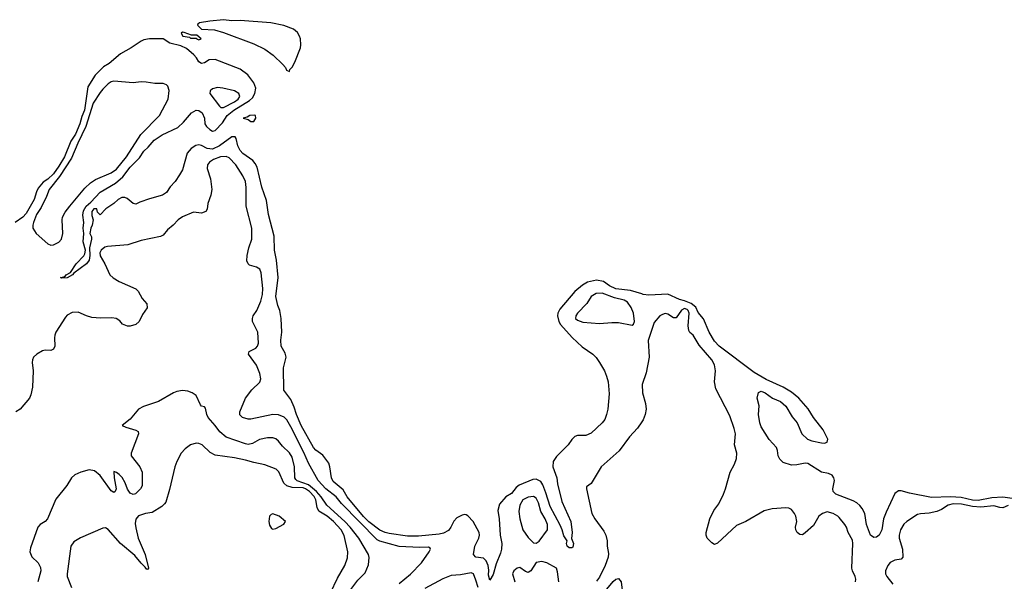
# Model space of a CAD drawing. Header units: inches. Extents: x 1473912 to 1647258, y 640388 to 773423.
# Tile 309 of 420: x 1525464 to 1532642, y 755715 to 759809. Entities that reach past the tile are written whole.
import ezdxf

# ---------------------------------------------------------------- set-up
doc = ezdxf.new("R2010")
doc.units = ezdxf.units.IN
doc.header["$MEASUREMENT"] = 0
doc.layers.add('B5725', color=7, linetype='Continuous')
doc.layers.add('B5735', color=7, linetype='Continuous')

msp = doc.modelspace()

# ---------------------------------------------------------------- linework, layer by layer
at = {"layer": 'B5725', "color": 5}
for points, elevation in [([(1526950, 759809.1), (1526850, 759799.3), (1526774, 759786), (1526763, 759777), (1526760.7, 759770), (1526764.7, 759764.7), (1526790, 759741), (1526885.1, 759734.9), (1526950, 759716.5), (1527170, 759633.1), (1527250, 759593.1), (1527312.7, 759550), (1527382.7, 759482.8), (1527401.3, 759461.3), (1527410, 759441), (1527430, 759431.3), (1527434.1, 759445.9), (1527450, 759463), (1527470, 759499.3), (1527510, 759604.9), (1527513.2, 759626.8), (1527511.2, 759670), (1527504.8, 759690), (1527490, 759715.3), (1527460.1, 759740.1), (1527390, 759766), (1527294.9, 759785.1), (1527070, 759802.5), (1527010, 759801.8)], 660), ([(1526650, 759718), (1526642, 759710), (1526654, 759690), (1526702, 759682), (1526710, 759674), (1526754, 759674), (1526754, 759670), (1526770, 759662), (1526786, 759670), (1526755.3, 759695.3), (1526716.4, 759696.4), (1526663.6, 759716.4)], 660), ([(1526150, 759361.6), (1526130, 759355.7), (1526110, 759342.4), (1526070, 759303.6), (1526050, 759277.4), (1525999.7, 759200.3), (1525945.9, 759030), (1525888.4, 758910), (1525841.4, 758798.6), (1525755, 758665), (1525678.5, 758570), (1525660.2, 758519.8), (1525619.7, 758440.3), (1525587, 758390), (1525563.7, 758330), (1525558.9, 758310), (1525560.7, 758290), (1525583.6, 758250), (1525670, 758174.2), (1525690, 758166.2), (1525710, 758167.2), (1525750, 758186.8), (1525769.8, 758210), (1525777.3, 758250), (1525772.4, 758350), (1525776.1, 758370), (1525794.6, 758405.4), (1525828.4, 758450), (1525938.4, 758581.6), (1525981, 758619), (1526017.1, 758642.9), (1526130, 758693.4), (1526170, 758719.8), (1526241.7, 758810), (1526347.6, 758972.4), (1526483.5, 759110), (1526547.1, 759230), (1526552.8, 759292.8), (1526543.6, 759323.6), (1526534.1, 759334.1), (1526510, 759343.6), (1526450, 759345.1), (1526386.4, 759353.6), (1526350, 759355.1), (1526290, 759348.3)], 680), ([(1526905.9, 759314.1), (1526870, 759305.1), (1526852.9, 759290), (1526849.1, 759270), (1526919.6, 759179.6), (1526930, 759169.4), (1526950, 759168.8), (1527030, 759209.1), (1527057.8, 759230), (1527068.6, 759250), (1527061.5, 759270), (1527030, 759289.9), (1526946, 759310)], 680), ([(1527173.3, 759113.3), (1527142, 759110), (1527122, 759098), (1527094, 759090), (1527130, 759081), (1527150, 759066.8), (1527170, 759066), (1527185.2, 759090), (1527182, 759110)], 660), ([(1529710, 757814.8), (1529667.2, 757812.8), (1529631, 757790), (1529598.8, 757741.2), (1529530.2, 757670), (1529517.6, 757650), (1529516.9, 757630), (1529530, 757617.8), (1529570, 757604.4), (1529690, 757593.7), (1529781.6, 757601.6), (1529830, 757600.7), (1529930, 757582), (1529939.3, 757590), (1529944.7, 757610), (1529937.4, 757670), (1529921.5, 757710), (1529895.2, 757750), (1529870, 757765.6), (1529800.3, 757780.3)], 680), ([(1529210, 756332.4), (1529170, 756328.4), (1529132.1, 756307.9), (1529108.9, 756270), (1529103.5, 756223.5), (1529111.1, 756171.1), (1529132.7, 756090), (1529170, 756033.7), (1529210, 755996.4), (1529230, 755992.4), (1529250, 756006.4), (1529310.9, 756089.1), (1529310.9, 756130), (1529294.5, 756170), (1529262.6, 756222.6), (1529246.1, 756286.1), (1529230, 756321)], 680), ([(1527310, 756207), (1527297.5, 756202.5), (1527285.5, 756190), (1527280.7, 756150), (1527284.9, 756124.9), (1527300.7, 756100.7), (1527310, 756096), (1527330, 756101), (1527389.3, 756130.7), (1527401.2, 756150), (1527355.1, 756190)], 760), ([(1529870, 755062), (1529850, 755073.5), (1529805.3, 755150), (1529785.9, 755230), (1529773.1, 755333.1), (1529737.5, 755450), (1529717, 755570), (1529729.7, 755630), (1529743.3, 755656.7), (1529790, 755713.7), (1529810, 755731.1), (1529830, 755734.7), (1529848.3, 755710), (1529855.1, 755650), (1529892.3, 755567.7), (1529890.4, 755549.6), (1529870, 755542.4), (1529851.3, 755528.7), (1529843.5, 755510), (1529853.1, 755450), (1529851, 755351), (1529861.7, 755150), (1529875.3, 755090)], 680)]:
    msp.add_lwpolyline(points, close=True, dxfattribs=dict(at, elevation=elevation))
for points, elevation in [([(1530000, 757809.9), (1529915.9, 757835.9), (1529810, 757846.2), (1529763.5, 757870), (1529720.4, 757900.3), (1529670, 757909.2), (1529604.2, 757895.8), (1529566.1, 757873.9), (1529511.4, 757828.6), (1529401.6, 757698.4), (1529387.9, 757670), (1529384.8, 757650), (1529394.3, 757610), (1529407.3, 757587.3), (1529491.4, 757491.4), (1529563.4, 757423.4), (1529642.8, 757370), (1529666.2, 757346.2), (1529690.7, 757310), (1529726.8, 757250), (1529742, 757210), (1529752.7, 757170), (1529761.4, 757081.4), (1529750.8, 756970), (1529742.8, 756930), (1529730, 756895.3), (1529710.8, 756870), (1529630, 756794), (1529590, 756779), (1529530, 756779), (1529510, 756769.3), (1529490, 756749.3), (1529462.4, 756710), (1529376.3, 756623.7), (1529352.9, 756587.1), (1529351.4, 756550), (1529378.7, 756470), (1529385.2, 756425.2), (1529416.3, 756296.3), (1529481.3, 756150), (1529490.2, 756069.8), (1529487.1, 756027.1), (1529500.7, 755990), (1529495.5, 755964.5), (1529490, 755959), (1529470, 755958), (1529456, 755970), (1529449.6, 755990), (1529454, 756010), (1529430, 756046), (1529418.5, 756090), (1529403.7, 756123.7), (1529330, 756259.7), (1529300.3, 756360.3), (1529278.3, 756418.3), (1529262.4, 756442.4), (1529230, 756459.5), (1529203.5, 756456.5), (1529104.2, 756415.9), (1529082.3, 756397.6), (1529050, 756353.8), (1529008.8, 756330), (1528962.7, 756277.3), (1528949.3, 756230), (1528958.3, 756170), (1528966.7, 756050), (1528978.2, 755990), (1528977.1, 755950), (1528970, 755920.5), (1528937.1, 755842.9), (1528916.4, 755763.6), (1528890, 755724), (1528880.8, 755760.8), (1528883.6, 755796.4), (1528880.2, 755830), (1528864.6, 755864.6), (1528844.2, 755884.2), (1528789.2, 755890), (1528772.3, 755910), (1528782.4, 755970), (1528812.1, 756030), (1528815.5, 756050), (1528812.5, 756070), (1528770.8, 756150.8), (1528730, 756192.2), (1528718.4, 756198.4), (1528710, 756201.8), (1528690, 756198), (1528650, 756176.4), (1528627.8, 756152.2), (1528607.8, 756110), (1528590, 756085), (1528553.5, 756066.5), (1528521.2, 756058.8), (1528370, 756044.4), (1528290, 756044.4), (1528157, 756063), (1528127.8, 756070), (1528090, 756087.5), (1528010, 756149.4), (1527970, 756188.4), (1527850.8, 756330), (1527821.2, 756381.2), (1527750, 756442), (1527736.4, 756470), (1527725.3, 756550), (1527717.2, 756577.2), (1527674.5, 756634.5), (1527623.5, 756670), (1527606.4, 756690), (1527516.8, 756850), (1527480.9, 756930), (1527464.8, 756984.7), (1527441, 757041), (1527388.4, 757108.4), (1527388.2, 757271.8), (1527407, 757350), (1527398.3, 757378.3), (1527369.8, 757430), (1527366.6, 757473.4), (1527374.5, 757530), (1527369.5, 757630), (1527359.5, 757690), (1527345.5, 757725.5), (1527332, 757790), (1527348.2, 757930), (1527336.6, 758056.6), (1527320.4, 758130), (1527319.8, 758230), (1527276.8, 758390), (1527262.7, 758490), (1527230, 758589.4), (1527194.4, 758734.4), (1527181.3, 758761.3), (1527162.6, 758782.6), (1527090, 758834.6), (1527070, 758856.4), (1527053.3, 758890), (1527042.5, 758942.5), (1527034.8, 758954.8), (1527010, 758954.4), (1526919.8, 758890), (1526870, 758865.9), (1526829.5, 758869.5), (1526790, 758892.1), (1526770, 758898), (1526747.5, 758892.5), (1526714.4, 758870), (1526685.1, 758834.9), (1526650, 758715.1), (1526630, 758678), (1526597.6, 758630), (1526560.7, 758590), (1526534.8, 758550), (1526504.7, 758530), (1526410, 758503.7), (1526340.5, 758479.5), (1526310, 758464), (1526290, 758469), (1526246.3, 758506.3), (1526230, 758513.2), (1526207.5, 758512.5), (1526181.1, 758498.9), (1526150, 758469), (1526092, 758430), (1526050, 758386), (1526030, 758406), (1526026, 758430), (1526004.7, 758430), (1525988.9, 758410), (1525990, 758382), (1526000.5, 758350), (1525993.4, 758310), (1525983.7, 758290), (1525974.9, 758250), (1525986.4, 758226.4), (1525988, 758210), (1525973.4, 758146.6), (1525974.8, 758090), (1525970, 758056.9), (1525950, 758029.6), (1525858, 757962), (1525850, 757948.4), (1525810, 757928.4), (1525770, 757925.2), (1525762, 757930), (1525785.2, 757934.8), (1525798, 757942), (1525802, 757950), (1525835.1, 757964.9), (1525875.8, 758030), (1525932.2, 758087.8), (1525938.1, 758101.8), (1525943.5, 758130), (1525926.9, 758190), (1525932.7, 758250), (1525925.6, 758290), (1525932.6, 758330), (1525924.4, 758384.4), (1525930, 758415.8), (1525948.5, 758450), (1525981.4, 758478.6), (1526050, 758551.5), (1526162.4, 758617.6), (1526216.4, 758663.6), (1526270, 758732.9), (1526338, 758802), (1526369.9, 758850), (1526401.1, 758878.9), (1526443.4, 758930), (1526503.5, 758970), (1526617.5, 759022.5), (1526658.8, 759061.2), (1526715.6, 759130), (1526750, 759150.2), (1526770, 759146.7), (1526793.1, 759130), (1526810, 759091), (1526812.7, 759050), (1526825.3, 759030), (1526850, 759007.4), (1526870, 758996.9), (1526890, 759000.3), (1526942.2, 759057.8), (1526975.5, 759110), (1527023.8, 759150), (1527140.4, 759219.6), (1527159.9, 759240.1), (1527177.2, 759270), (1527184.4, 759310), (1527169.7, 759350), (1527127.3, 759407.2), (1527070, 759449.6), (1526890, 759518.4), (1526844.1, 759515.9), (1526810, 759494), (1526789.3, 759489.3), (1526770, 759502), (1526754, 759530), (1526733.1, 759553.1), (1526679.3, 759599.3), (1526639.3, 759619.3), (1526557.5, 759637.5), (1526510, 759668.7), (1526409.4, 759669.4), (1526370, 759662), (1526348.4, 759651.6), (1526276.1, 759603.9), (1526199, 759561), (1526115.5, 759490), (1526074.6, 759465.4), (1526014.6, 759405.4), (1525961.2, 759318.8), (1525935.7, 759150), (1525916.9, 759103.1), (1525902.6, 759050), (1525870, 758975.3), (1525837.1, 758922.9), (1525790.4, 758810), (1525750, 758741.6), (1525710, 758686.4), (1525670, 758647.7), (1525636, 758624), (1525599.2, 758580.8), (1525586.3, 758553.7), (1525570, 758497.4), (1525510, 758395.8), (1525486.9, 758370), (1525430.1, 758329.9)], 660), ([(1528230, 755699), (1528312.4, 755767.6), (1528393.2, 755850), (1528448, 755930), (1528458.7, 755950), (1528456.2, 755956.2), (1528443.6, 755963.6), (1528378.2, 755961.8), (1528230, 755968.7), (1528090, 756006.5), (1528070, 756017.4), (1527810, 756281.3), (1527770.4, 756330.5), (1527694.6, 756390), (1527640.1, 756450), (1527570, 756576.5), (1527534.8, 756654.8), (1527440.2, 756840.2), (1527410.8, 756890.8), (1527391.3, 756911.2), (1527350, 756928.4), (1527310, 756931.9), (1527150, 756897), (1527130, 756896.2), (1527088, 756910), (1527068.3, 756928.3), (1527069, 756950), (1527109, 757050), (1527156.2, 757110), (1527214.1, 757165.9), (1527221.9, 757190), (1527213.7, 757230), (1527190.8, 757290.8), (1527131.2, 757370), (1527138, 757390), (1527185.2, 757414.8), (1527197.3, 757430), (1527203.9, 757450), (1527200.5, 757530), (1527162.1, 757610), (1527159.9, 757630), (1527167.1, 757650), (1527193.5, 757690), (1527223, 757757), (1527233.7, 757806.3), (1527236.9, 757850), (1527223.7, 757963.7), (1527213.5, 757990), (1527190, 758004.6), (1527140.4, 758020.4), (1527128.3, 758030), (1527119.8, 758050), (1527121.4, 758090), (1527133.4, 758146.6), (1527157.4, 758210), (1527156.2, 758290), (1527115.4, 758450), (1527113.9, 758586.1), (1527108.9, 758630), (1527091.8, 758670), (1527040.7, 758750), (1526990, 758803.1), (1526970, 758812.4), (1526928.7, 758808.7), (1526876.9, 758790), (1526847.2, 758770), (1526833.4, 758750), (1526830, 758724.7), (1526855.6, 758650), (1526865.7, 758570), (1526858, 758530), (1526835.8, 758470), (1526831.6, 758428.4), (1526820.7, 758410), (1526790, 758399.7), (1526730, 758406.3), (1526650, 758371.7), (1526618.3, 758350), (1526582.3, 758310), (1526542.1, 758277.9), (1526510, 758239.1), (1526490, 758227.7), (1526350, 758199.5), (1526251.9, 758168.1), (1526104.1, 758155.9), (1526084.2, 758150), (1526058.3, 758130), (1526048.8, 758110), (1526050, 758087.4), (1526083.8, 758030), (1526121.1, 757950), (1526146.4, 757926.4), (1526190, 757900.3), (1526310, 757848), (1526328, 757830), (1526355.8, 757775.8), (1526390, 757738), (1526392.5, 757707.5), (1526359.8, 757660.2), (1526335.5, 757610), (1526310, 757588.2), (1526270, 757575.6), (1526250, 757574.5), (1526214, 757590), (1526193.4, 757613.4), (1526168, 757630), (1526134.9, 757634.9), (1526053.4, 757633.4), (1525990, 757638.4), (1525950, 757649.6), (1525890, 757676), (1525845.5, 757674.5), (1525810, 757654), (1525798.8, 757641.2), (1525728.5, 757530), (1525719.5, 757510), (1525717.4, 757490), (1525720.3, 757430), (1525710, 757407), (1525690, 757397.6), (1525650, 757399.7), (1525630, 757394.7), (1525588.4, 757370), (1525565.3, 757350), (1525557, 757330), (1525555.3, 757310), (1525562.6, 757250), (1525558, 757130), (1525545.9, 757074.1), (1525534.9, 757050), (1525467.3, 756970), (1525434.8, 756950)], 680), ([(1527863.6, 755636.4), (1527930, 755724.2), (1527983.3, 755776.7), (1528005.6, 755834.4), (1528010.8, 755889.2), (1528007.3, 755910), (1527935.3, 756030), (1527872.4, 756110), (1527835.3, 756150), (1527703, 756270), (1527662.8, 756330), (1527626.6, 756370), (1527570, 756418.5), (1527487.8, 756447.8), (1527477.5, 756457.5), (1527470.7, 756470), (1527467.9, 756550), (1527450, 756620.3), (1527430, 756652.5), (1527380.1, 756700.1), (1527350, 756736.2), (1527330, 756752.3), (1527310, 756759.8), (1527270, 756760.2), (1527212.2, 756747.8), (1527161.5, 756718.5), (1527130, 756713.3), (1527110, 756716.6), (1526970, 756766.4), (1526923.9, 756803.9), (1526890, 756851.9), (1526836.7, 756910), (1526827, 756930), (1526817.7, 756977.7), (1526810, 756986.6), (1526790, 756991.8), (1526781.1, 757001.1), (1526749.7, 757070), (1526720.7, 757090), (1526690, 757099.8), (1526650, 757105.1), (1526610, 757099.7), (1526584.9, 757090), (1526475.2, 757024.8), (1526367.3, 756990), (1526330, 756969.5), (1526270, 756898), (1526211.3, 756850), (1526238, 756838), (1526310, 756817.6), (1526327.5, 756807.5), (1526330.7, 756790), (1526276, 756650), (1526276, 756630), (1526338.8, 756550), (1526357.3, 756510), (1526356, 756410), (1526344.7, 756390), (1526318.5, 756361.5), (1526307.7, 756352.3), (1526292.1, 756347.9), (1526270, 756357.6), (1526250, 756386.3), (1526233, 756433), (1526210.6, 756470.6), (1526190, 756493.3), (1526170, 756508.3), (1526150, 756516), (1526152, 756468), (1526166.2, 756390), (1526159, 756370), (1526150, 756362.4), (1526130, 756373.3), (1526050, 756487.1), (1526010, 756520.9), (1525970, 756527.1), (1525910, 756509.7), (1525865.5, 756490), (1525841.6, 756470), (1525807.7, 756412.2), (1525727.3, 756312.7), (1525666.7, 756170), (1525650.4, 756150), (1525612, 756128), (1525596, 756110), (1525541.9, 755958.1), (1525538.2, 755930), (1525553.2, 755893.2), (1525599.3, 755850), (1525615.3, 755815.3), (1525617, 755790), (1525596.8, 755710)], 720), ([(1530000, 756877.6), (1529968.3, 756831.7), (1529910, 756767.6), (1529832.9, 756667.1), (1529703.6, 756550), (1529630, 756429), (1529596.9, 756403.1), (1529594.8, 756390), (1529634, 756210), (1529656.1, 756170), (1529721.2, 756081.2), (1529736.5, 756050), (1529746.4, 756010), (1529747.7, 755970), (1529757.3, 755917.3), (1529754.1, 755890), (1529731.4, 755830), (1529690, 755745.4), (1529670, 755714.7)], 680), ([(1527730, 755630.3), (1527781.4, 755738.6), (1527835.2, 755830), (1527854.5, 755885.5), (1527856.2, 755930), (1527828.5, 756048.5), (1527806.6, 756090), (1527752, 756150), (1527705.7, 756190), (1527645.6, 756225.6), (1527632, 756252), (1527622, 756310), (1527610, 756332.7), (1527575.5, 756370), (1527546.6, 756390), (1527530, 756395.1), (1527450, 756399.9), (1527412, 756412), (1527390.7, 756430.7), (1527353.7, 756513.7), (1527333.5, 756533.5), (1527250, 756565.1), (1527170, 756580.5), (1527110, 756598), (1527030, 756614.7), (1526890, 756635.1), (1526852.8, 756652.8), (1526793.2, 756710), (1526770, 756719.3), (1526750, 756722), (1526710, 756709.6), (1526670, 756679.6), (1526641.6, 756650), (1526610, 756589), (1526595.8, 756550), (1526555.5, 756384.5), (1526528.1, 756291.9), (1526520.6, 756279.4), (1526500.3, 756259.7), (1526430, 756216.9), (1526382, 756210), (1526330, 756193.2), (1526310, 756168.7), (1526304.9, 756135.1), (1526310, 756104.7), (1526328.3, 756030), (1526378.2, 755910), (1526402, 755810), (1526397, 755803), (1526390, 755800.7), (1526378.9, 755818.9), (1526350, 755846), (1526302.4, 755902.4), (1526198.8, 755990), (1526110, 756093), (1526090, 756104.2), (1526070, 756102.4), (1525907.2, 756032.8), (1525858, 756002), (1525835.8, 755970), (1525809.1, 755770), (1525810.3, 755750), (1525840.8, 755670)], 740), ([(1529393.5, 755710), (1529384.8, 755784.8), (1529377.2, 755810), (1529306.6, 755850), (1529270, 755859.7), (1529230, 755852.7), (1529190, 755791.8), (1529170, 755779.7), (1529150, 755786.3), (1529110, 755814.3), (1529090, 755809.6), (1529065.3, 755790), (1529056.5, 755770), (1529072.6, 755710)], 680), ([(1528805.9, 755670), (1528790, 755722.6), (1528771.6, 755770), (1528756.3, 755776.3), (1528676.9, 755763.1), (1528610, 755757.9), (1528547.9, 755732.1), (1528417.1, 755662.9)], 680)]:
    msp.add_lwpolyline(points, dxfattribs=dict(at, elevation=elevation))
at = {"layer": 'B5735', "color": 5}
for points, elevation in [([(1532769.7, 756309.7), (1532630, 756328.9), (1532550, 756323.4), (1532450, 756303), (1532410, 756306), (1532327, 756327), (1532250, 756330.3), (1532110, 756326.3), (1531950, 756357.4), (1531890, 756374), (1531870, 756373.7), (1531844.7, 756355.3), (1531780.8, 756219.2), (1531760.3, 756170), (1531750, 756089.2), (1531730.4, 756050), (1531710, 756036), (1531690, 756033.2), (1531666.6, 756050), (1531637.3, 756130), (1531625, 756210), (1531606.1, 756246.1), (1531588.5, 756268.5), (1531566.6, 756286.6), (1531540.4, 756300.4), (1531414, 756350), (1531395.1, 756370), (1531391.6, 756390), (1531404.5, 756450), (1531399.5, 756470), (1531387.9, 756487.9), (1531360.5, 756500.5), (1531309.2, 756510), (1531210, 756573.6), (1531190, 756575.6), (1531130, 756564.5), (1531090, 756562.7), (1531030, 756581.2), (1531005.8, 756605.8), (1530992.7, 756630), (1530989.2, 756669.2), (1530982, 756690), (1530927.9, 756747.9), (1530870, 756841.2), (1530859.6, 756870), (1530849.4, 756930), (1530854.8, 756994.8), (1530840.9, 757050), (1530849.4, 757090.6), (1530870, 757101), (1530898, 757090), (1530951, 757050), (1531010, 757024.9), (1531050, 756990.7), (1531094.9, 756914.9), (1531132.4, 756870), (1531164.9, 756790), (1531207.7, 756750), (1531238.4, 756738.4), (1531310, 756723.9), (1531330, 756722.8), (1531350.8, 756729.2), (1531356, 756750), (1531320, 756820), (1531250.8, 756910), (1531211.4, 756971.4), (1531144.8, 757050), (1531090, 757092.9), (1531030.5, 757130.5), (1530905.7, 757185.7), (1530817.8, 757237.8), (1530563.5, 757430), (1530530, 757465.1), (1530490.8, 757530), (1530448.8, 757628.8), (1530410, 757675.1), (1530392.8, 757712.8), (1530360, 757740), (1530310, 757760.6), (1530273.3, 757770), (1530190, 757807.3), (1530050, 757801.3), (1530010, 757806.9), (1530000, 757809.9)], 660), ([(1531557.9, 755710), (1531559.4, 755730), (1531554.7, 755750), (1531533.8, 755790), (1531530.6, 755810), (1531537.8, 755990), (1531534.3, 756014.3), (1531503.5, 756070), (1531491.6, 756110), (1531480.3, 756130), (1531438.9, 756178.9), (1531428.4, 756190), (1531394.7, 756210), (1531350, 756220.2), (1531316.5, 756210), (1531290.2, 756190), (1531250, 756122.7), (1531190, 756067.8), (1531170, 756053.6), (1531150, 756056.2), (1531132.3, 756070), (1531120.7, 756090), (1531119.7, 756110), (1531128.3, 756150), (1531122, 756190), (1531113, 756210), (1531090, 756237.6), (1531070, 756247.8), (1531050, 756251.1), (1530950, 756243.5), (1530890, 756228.6), (1530758, 756150), (1530690, 756122.7), (1530550, 755992.3), (1530530, 755983.7), (1530510, 755995.1), (1530475.1, 756030), (1530467.3, 756050), (1530467.8, 756070), (1530494.8, 756170), (1530525.3, 756230), (1530561.3, 756278.7), (1530594, 756350), (1530609.8, 756390), (1530643.1, 756510), (1530676, 756570), (1530689.8, 756610), (1530691.1, 756650), (1530673.8, 756710), (1530681, 756790), (1530673, 756830), (1530641.8, 756921.8), (1530537.8, 757117.8), (1530528.8, 757168.8), (1530537.4, 757250), (1530530, 757293.6), (1530508.9, 757330), (1530416.5, 757436.5), (1530373.6, 757510), (1530350, 757529.8), (1530342.5, 757542.5), (1530337.7, 757577.7), (1530344.2, 757670), (1530337.2, 757690), (1530330, 757697.2), (1530310, 757703.1), (1530288.8, 757691.2), (1530250, 757636.2), (1530230, 757636.5), (1530190, 757662.6), (1530170, 757666), (1530150, 757660.9), (1530130, 757649.7), (1530090, 757600.5), (1530044.9, 757470), (1530052.3, 757350), (1530030, 757235.3), (1530002.3, 757150), (1530003.9, 757090), (1530024.9, 757010), (1530030.3, 756970), (1530023.1, 756930), (1530009.1, 756890.9), (1530000, 756877.6)], 680), ([(1532670, 756267.3), (1532630, 756251.2), (1532610, 756251.8), (1532565.8, 756265.8), (1532470, 756255), (1532410, 756261.1), (1532330, 756277.9), (1532270, 756280.3), (1532232.2, 756270), (1532182.8, 756237.2), (1532150, 756224.1), (1532092.8, 756212.8), (1532030, 756207.4), (1532010, 756201), (1531930.1, 756149.9), (1531910, 756131), (1531885.2, 756090), (1531874.6, 756050), (1531875.1, 756030), (1531899.4, 755950), (1531900.8, 755890), (1531890, 755876.9), (1531843, 755870), (1531810, 755850.8), (1531793.4, 755830), (1531776.5, 755790), (1531776.1, 755770), (1531784.9, 755750), (1531830, 755694.4)], 680)]:
    msp.add_lwpolyline(points, dxfattribs=dict(at, elevation=elevation))

doc.saveas('drawing.dxf')
